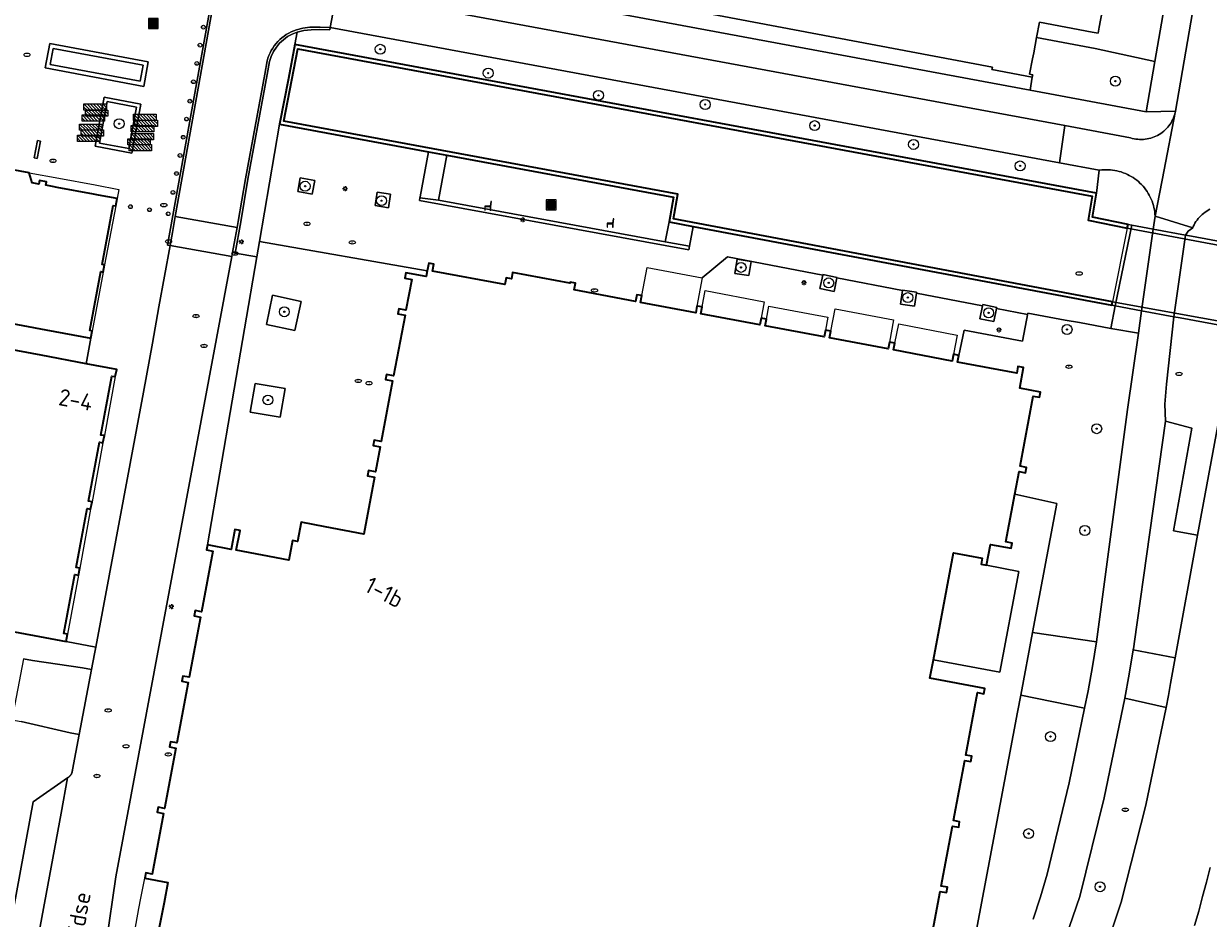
# Model space of a CAD drawing. Header units: metres. Extents: x 152610 to 160096, y 456114 to 462495.
# Tile 399 of 656: x 157823 to 157918, y 460088 to 460160. Entities that reach past the tile are written whole.
import ezdxf
from ezdxf.enums import TextEntityAlignment as Align

# ---------------------------------------------------------------- set-up
doc = ezdxf.new("R2010")
doc.units = ezdxf.units.M
doc.header["$LTSCALE"] = 0.5
doc.layers.get('0').update_dxf_attribs({"linetype": 'CONTINUOUS'})
for name, color, linetype, lineweight in [('B-PV-GK-KADEMUUR-GV', 251, 'CONTINUOUS', 35), ('B-PV-GR-BEPLANTING_CULTUUR_BODEMBEDEKKER-GV', 251, 'CONTINUOUS', 18), ('B-PV-GR-BEPLANTING_CULTUUR_HEESTERS-GV', 251, 'CONTINUOUS', 18), ('B-PV-GR-BEPLANTING_CULTUUR_ROOS-GV', 251, 'CONTINUOUS', 18), ('B-PV-GR-BEPLANTING_CULTUUR_VASTE PLANTENVAK-GV', 251, 'CONTINUOUS', 18), ('B-PV-GR-BOOM-S', 251, 'CONTINUOUS', 25), ('B-PV-IE-MEUBILAIR-S', 251, 'CONTINUOUS', 25), ('B-PV-IE-MEUBILAIR_WEGMEUBILAIR-GV', 251, 'CONTINUOUS', 18), ('B-PV-IE-MEUBILAIR_WEGMEUBILAIR-S', 251, 'CONTINUOUS', 25), ('B-PV-IE-MEUBILAIR_WEGMEUBILAIR_AFVALBAK-S', 251, 'CONTINUOUS', 25), ('B-PV-IE-TERREINAFSCHEIDING_KUNSTMATIG_MUUR-GV', 251, 'CONTINUOUS', 18), ('B-PV-KW-KUNSTWERK_DEK-GV', 251, 'CONTINUOUS', 18), ('B-PV-KW-KUNSTWERK_LANDHOOFD-GV', 251, 'CONTINUOUS', 18), ('B-PV-OG-BEBOUWING-GV', 6, 'CONTINUOUS', 35), ('B-PV-OG-BEBOUWING-T18', 1, 'CONTINUOUS', 18), ('B-PV-OG-BEBOUWING_BASSIN-GV', 251, 'CONTINUOUS', 18), ('B-PV-OG-BEBOUWING_OVERBOUWING-GV', 251, 'CONTINUOUS', 18), ('B-PV-OG-TERREIN_BEGROEID-GV', 251, 'CONTINUOUS', 18), ('B-PV-OG-TOPOGRAFIE-T18', 1, 'CONTINUOUS', 18), ('B-PV-OG-WATER_SLOOT-GV', 251, 'CONTINUOUS', 18), ('B-PV-VH-GESLOTENVERHARDING_ASFALT-GV', 251, 'CONTINUOUS', 18), ('B-PV-VH-GESLOTENVERHARDING_BETON-GV', 251, 'CONTINUOUS', 18), ('B-PV-VH-ONVERHARD_ZAND-GV', 251, 'CONTINUOUS', 18), ('B-PV-VH-OPENVERHARDING_BETONSTRAATSTEEN-GV', 251, 'CONTINUOUS', 18), ('B-PV-VH-OPENVERHARDING_STRAATBAKSTEEN-GV', 251, 'CONTINUOUS', 18), ('B-PV-VH-OPENVERHARDING_TEGEL-GV', 251, 'CONTINUOUS', 18)]:
    doc.layers.add(name, color=color, linetype=linetype, lineweight=lineweight)
doc.styles.add('NLCS-ISO', font='NLCS-ISO.ttf')
doc.styles.add('NLCS-ISO-M750-T18', font='NLCS-ISO.ttf', dxfattribs={"height": 1.35})

# ---------------------------------------------------------------- blocks, each defined once
blk = doc.blocks.new('SIE-WEG_AFVALBAK-SO')
h = blk.add_hatch(color=256)
h.dxf.hatch_style = 1
h.paths.add_polyline_path([(-1.5, -1.5), (1.5, -1.5), (1.5, 1.5), (-1.5, 1.5)])
for points in [[(-2, -2), (2, -2), (2, 2), (-2, 2)], [(-1.5, -1.5), (1.5, -1.5), (1.5, 1.5), (-1.5, 1.5)]]:
    blk.add_lwpolyline(points, close=True)
blk = doc.blocks.new('SIE-MEUBILAIR_PAAL_LICHTMAST-SO')
for points in [[(-0.62, 0), (-1, 0)], [(-0.71, 0.71), (-0.44, 0.44)], [(0, 1), (0, 0.62)], [(0.44, 0.44), (0.71, 0.71)], [(1, 0), (0.62, 0)], [(-0.71, -0.71), (-0.44, -0.44)], [(0, -0.62), (0, -1)], [(0.44, -0.44), (0.71, -0.71)]]:
    blk.add_lwpolyline(points)
blk.add_circle((0, 0), 0.5)
blk = doc.blocks.new('SIE-MEUBILAIR_PAAL_AFSLUITPAAL-SO')
blk.add_circle((0, 0), 0.75)
at = {"style": 'NLCS-ISO'}
blk.add_text('af', height=0.75, dxfattribs=at).set_placement((0, 0.05), align=Align.MIDDLE_CENTER)
blk = doc.blocks.new('SIE-MEUBILAIR_PUT_RIOOLPUT-SO')
blk.add_ellipse((0, 0), major_axis=(1.25, 0), ratio=0.54)
at = {"style": 'NLCS-ISO'}
blk.add_text('ri', height=0.75, dxfattribs=at).set_placement((-0.04, 0.07), align=Align.MIDDLE_CENTER)
blk = doc.blocks.new('SIE-MEUBILAIR_PUT_DRAINAGEPUT-SO')
blk.add_ellipse((0, 0), major_axis=(1.25, 0), ratio=0.54)
at = {"style": 'NLCS-ISO'}
blk.add_text('dr', height=0.75, dxfattribs=at).set_placement((0.03, 0), align=Align.MIDDLE_CENTER)
blk = doc.blocks.new('SIE-MEUBILAIR_PUT_KOLK-SO')
blk.add_ellipse((0, 0), major_axis=(1.25, 0), ratio=0.54)
at = {"style": 'NLCS-ISO'}
blk.add_text('klk', height=0.75, dxfattribs=at).set_placement((0.03, 0), align=Align.MIDDLE_CENTER)
blk = doc.blocks.new('SIE-WEG_ZITBANK-SO')
at = {"color": 0, "linetype": 'ByBlock', "lineweight": 18}
blk.add_lwpolyline([(-0.91, -1.63), (-0.91, -0.2), (1.09, -0.2), (1.09, -1.63), (1.29, -1.63), (1.29, -0.21), (1.54, 1.78), (1.33, 1.78), (1.11, 0), (-1.11, 0), (-1.11, -1.63)], close=True, dxfattribs=at)
blk = doc.blocks.new('SIE-WEG_FIETSREK-SO')
for p, q in [((-4.5, 1.25), (-2, -1.25)), ((-4.5, 0), (-3.25, -1.25)), ((-3.25, 1.25), (-0.75, -1.25)), ((-2, 1.25), (0.5, -1.25)), ((-0.75, 1.25), (1.75, -1.25)), ((0.5, 1.25), (3, -1.25)), ((1.76, 1.25), (4.26, -1.25)), ((3.01, 1.25), (4.5, -0.24)), ((4.26, 1.25), (4.5, 1.01))]:
    blk.add_line(p, q)
at = {"flags": 128}
blk.add_lwpolyline([(4.51, -1.25), (-4.51, -1.25), (-4.51, 1.25), (4.51, 1.25), (4.51, -1.25)], close=True, dxfattribs=at)
blk = doc.blocks.new('SGR-BOOM_GBKN-SO')
at = {"linetype": 'ByBlock', "lineweight": 18}
h = blk.add_hatch(color=0, dxfattribs=at)
h.dxf.hatch_style = 1
edge = h.paths.add_edge_path()
edge.add_arc((0, 0), 0.25, 0, 360)
at = {"color": 0, "linetype": 'ByBlock', "lineweight": 18}
for radius in [2, 0.25]:
    blk.add_circle((0, 0), radius, dxfattribs=at)
at = {"color": 0, "linetype": 'ByBlock', "lineweight": 18, "style": 'NLCS-ISO'}
blk.add_attdef('SOORT', (2.5, 0), '', height=1.5, dxfattribs=at)

msp = doc.modelspace()

# ---------------------------------------------------------------- linework, layer by layer
at = {"layer": 'B-PV-GK-KADEMUUR-GV', "flags": 128}
msp.add_lwpolyline([(157857.16, 460148.97), (157875.38, 460145.61), (157875.02, 460143.61), (157876.962, 460143.245), (157910.584, 460136.917), (157910.643, 460137.208), (157875.366, 460143.85), (157875.728, 460145.85), (157844.071, 460151.691), (157845.198, 460157.501), (157909.024, 460145.687), (157908.686, 460143.742), (157911.836, 460143.114), (157911.896, 460143.409), (157909.03, 460143.98), (157909.37, 460145.93), (157844.96, 460157.85), (157844.433, 460155.131), (157843.72, 460151.45), (157855.685, 460149.243)], close=True, dxfattribs=at)
at = {"layer": 'B-PV-GR-BEPLANTING_CULTUUR_BODEMBEDEKKER-GV', "flags": 128}
for points in [[(157910.803, 460165.694), (157909.589, 460159.257), (157909.496, 460158.766), (157909.005, 460158.859), (157904.78, 460159.656), (157904.548, 460158.428)], [(157904.548, 460158.428), (157909.265, 460157.538), (157914.054, 460156.488), (157915.026, 460162.069)], [(157904.272, 460087.626), (157904.858, 460089.431), (157905.393, 460091.251), (157907.172, 460098.57), (157908.4, 460104.569), (157903.281, 460105.617), (157903.024, 460104.253), (157899.273, 460084.371)]]:
    msp.add_lwpolyline(points, dxfattribs=at)
for points in [[(157909.59, 460147.763), (157906.4, 460148.354), (157847.806, 460159.216), (157847.773, 460159.03), (157846.967, 460159.063), (157846.256, 460159.03), (157845.687, 460158.987), (157845.132, 460158.856), (157844.96, 460157.85), (157909.37, 460145.93)], [(157909.265, 460157.538), (157904.548, 460158.428), (157904.316, 460157.199), (157904.223, 460156.708), (157903.992, 460155.48), (157904.237, 460155.433), (157904.2, 460155.237), (157904.03, 460154.186), (157913.35, 460152.45), (157914.054, 460156.488)], [(157845.468, 460137.23), (157843.168, 460137.724), (157842.665, 460135.383), (157844.965, 460134.889)], [(157844.164, 460130.234), (157841.759, 460130.636), (157841.376, 460128.343), (157843.781, 460127.941)]]:
    msp.add_lwpolyline(points, close=True, dxfattribs=at)
at = {"layer": 'B-PV-GR-BEPLANTING_CULTUUR_HEESTERS-GV', "flags": 128}
for points in [[(157887.367, 460139.339), (157879.706, 460140.806), (157877.677, 460139.127), (157877.259, 460136.859), (157877.68, 460136.781), (157877.924, 460138.099), (157882.651, 460137.197), (157882.409, 460135.889), (157882.84, 460135.811), (157883.035, 460136.853), (157887.773, 460135.964), (157887.579, 460134.919), (157888.01, 460134.841), (157888.374, 460136.621), (157893.063, 460135.756), (157892.729, 460133.95), (157893.159, 460133.871), (157893.477, 460135.429), (157898.165, 460134.521), (157897.88, 460132.98), (157898.308, 460132.894), (157898.723, 460134.923), (157903.41, 460134.04), (157903.84, 460136.29), (157903.815, 460136.188), (157901.334, 460136.663), (157901.12, 460135.61), (157899.99, 460135.84), (157900.202, 460136.88), (157894.899, 460137.896), (157894.74, 460136.84), (157893.61, 460137.01), (157893.776, 460138.111), (157888.511, 460139.119), (157888.28, 460138.02), (157887.14, 460138.26)], [(157880.31, 460139.48), (157880.49, 460140.61), (157881.62, 460140.43), (157881.44, 460139.3)], [(157906.858, 460135.733), (157903.84, 460136.29), (157903.41, 460134.04), (157898.723, 460134.923), (157898.308, 460132.894), (157898.2, 460132.36), (157902.96, 460131.466), (157903.055, 460132.006), (157903.51, 460131.92), (157903.2, 460130.26), (157904.859, 460129.951), (157904.78, 460129.53), (157904.28, 460129.62), (157903.22, 460123.99), (157903.73, 460123.89), (157903.65, 460123.47), (157903.14, 460123.57), (157902.796, 460121.741), (157906.18, 460120.99), (157904.228, 460110.639), (157909.376, 460109.891), (157911.86, 460128.56), (157912.731, 460134.671), (157910.52, 460135.06), (157907.997, 460135.523)]]:
    msp.add_lwpolyline(points, close=True, dxfattribs=at)
at = {"layer": 'B-PV-GR-BEPLANTING_CULTUUR_ROOS-GV', "flags": 128}
msp.add_lwpolyline([(157856.947, 460164.15), (157853.95, 460164.716), (157853.732, 460163.555), (157904.03, 460154.186), (157904.2, 460155.237), (157900.958, 460155.848), (157900.995, 460156.045), (157856.984, 460164.347)], close=True, dxfattribs=at)
at = {"layer": 'B-PV-GR-BEPLANTING_CULTUUR_VASTE PLANTENVAK-GV', "flags": 128}
msp.add_lwpolyline([(157829.873, 460153.278), (157829.257, 460149.936), (157831.615, 460149.497), (157832.243, 460152.837)], close=True, dxfattribs=at)
at = {"layer": 'B-PV-IE-MEUBILAIR_WEGMEUBILAIR-GV', "flags": 128}
msp.add_lwpolyline([(157839.691, 460168.261), (157840.059, 460170.24), (157844.055, 460191.696), (157843.858, 460191.737), (157839.433, 460167.966), (157834.721, 460141.756), (157834.928, 460141.72), (157835.115, 460142.749), (157835.346, 460144.036)], close=True, dxfattribs=at)
at = {"layer": 'B-PV-IE-MEUBILAIR_WEGMEUBILAIR-GV'}
for points in [[(157845.083, 460159.03, 0.257645), (157842.733, 460156.544)], [(157842.929, 460156.501, -0.250986), (157845.132, 460158.856)]]:
    msp.add_lwpolyline(points, format="xyb", dxfattribs=at)
at = {"layer": 'B-PV-IE-MEUBILAIR_WEGMEUBILAIR-GV', "flags": 128}
for points in [[(157845.132, 460158.856), (157845.687, 460158.987), (157846.256, 460159.03), (157846.967, 460159.063), (157847.773, 460159.03), (157847.806, 460159.216), (157846.998, 460159.261), (157846.15, 460159.245), (157845.61, 460159.165), (157845.083, 460159.03)], [(157840.079, 460141.881), (157839.942, 460141.146), (157840.156, 460141.107), (157840.625, 460143.616), (157841.174, 460147.036), (157842.738, 460155.445), (157842.929, 460156.501)], [(157842.733, 460156.544), (157842.541, 460155.481), (157840.977, 460147.073), (157840.41, 460143.654), (157840.318, 460143.159), (157840.079, 460141.881)]]:
    msp.add_lwpolyline(points, dxfattribs=at)
at = {"layer": 'B-PV-IE-TERREINAFSCHEIDING_KUNSTMATIG_MUUR-GV', "flags": 128}
for points in [[(157856.492, 460145.346), (157855.005, 460145.554), (157854.96, 460145.32), (157876.61, 460141.37), (157876.667, 460141.664), (157874.72, 460142.019)], [(157912.19, 460143.35), (157911.896, 460143.409), (157911.836, 460143.114), (157910.643, 460137.208), (157910.584, 460136.917), (157910.874, 460136.862)]]:
    msp.add_lwpolyline(points, close=True, dxfattribs=at)
at = {"layer": 'B-PV-KW-KUNSTWERK_DEK-GV', "flags": 128}
msp.add_lwpolyline([(157911.896, 460143.409), (157911.836, 460143.114), (157910.643, 460137.208), (157910.584, 460136.917), (157910.874, 460136.862), (157912.988, 460136.475), (157915.578, 460136.002), (157916.075, 460135.911), (157920.548, 460135.092), (157926.673, 460133.972), (157928.16, 460133.7), (157928.483, 460133.64), (157928.548, 460133.964), (157929.709, 460139.757), (157929.774, 460140.08), (157929.45, 460140.14), (157927.86, 460140.436), (157921.74, 460141.574), (157916.996, 460142.456), (157916.525, 460142.544), (157913.922, 460143.028), (157912.19, 460143.35)], close=True, dxfattribs=at)
at = {"layer": 'B-PV-KW-KUNSTWERK_LANDHOOFD-GV', "flags": 128}
for points in [[(157921.74, 460141.574), (157916.996, 460142.456), (157916.525, 460142.544), (157913.922, 460143.028), (157912.19, 460143.35), (157911.896, 460143.409), (157911.836, 460143.114), (157929.709, 460139.757), (157929.774, 460140.08), (157929.45, 460140.14), (157927.86, 460140.436)], [(157912.988, 460136.475), (157915.578, 460136.002), (157916.075, 460135.911), (157920.548, 460135.092), (157926.673, 460133.972), (157928.16, 460133.7), (157928.483, 460133.64), (157928.548, 460133.964), (157910.643, 460137.208), (157910.584, 460136.917), (157910.874, 460136.862)]]:
    msp.add_lwpolyline(points, close=True, dxfattribs=at)
at = {"layer": 'B-PV-OG-BEBOUWING-GV', "flags": 128}
for points in [[(157814.26, 460136.96), (157824.95, 460134.95), (157828.56, 460134.27), (157828.67, 460134.85), (157828.47, 460134.89), (157829.36, 460139.63), (157829.56, 460139.59), (157829.67, 460140.17), (157829.47, 460140.2), (157830.36, 460144.94), (157830.56, 460144.9), (157830.67, 460145.49), (157829.17, 460145.77), (157828.78, 460145.84), (157825.86, 460146.38), (157825.48, 460146.45), (157824.96, 460146.55), (157825.01, 460146.82), (157824.43, 460146.93), (157824.38, 460146.65), (157823.86, 460146.75), (157823.61, 460147.56), (157820.69, 460148.1)], [(157895.9, 460085.02), (157896.81, 460089.85), (157897.3, 460089.76), (157897.38, 460090.19), (157896.89, 460090.28), (157897.8, 460095.11), (157898.29, 460095.02), (157898.37, 460095.44), (157897.88, 460095.54), (157898.79, 460100.38), (157899.28, 460100.29), (157899.36, 460100.71), (157898.87, 460100.8), (157899.81, 460105.82), (157900.3, 460105.72), (157900.38, 460106.15), (157895.98, 460106.97), (157896.256, 460108.444), (157897.87, 460117.05), (157900.19, 460116.61), (157900.1, 460116.12), (157900.52, 460116.04), (157900.84, 460117.72), (157902.51, 460117.41), (157902.59, 460117.83), (157902.08, 460117.92), (157902.796, 460121.741), (157903.14, 460123.57), (157903.65, 460123.47), (157903.73, 460123.89), (157903.22, 460123.99), (157904.28, 460129.62), (157904.78, 460129.53), (157904.859, 460129.951), (157903.2, 460130.26), (157903.51, 460131.92), (157903.055, 460132.006), (157902.96, 460131.466), (157898.2, 460132.36), (157898.308, 460132.894), (157897.88, 460132.98), (157897.78, 460132.44), (157893.05, 460133.33), (157893.159, 460133.871), (157892.729, 460133.95), (157892.63, 460133.41), (157887.9, 460134.3), (157888.01, 460134.841), (157887.579, 460134.919), (157887.48, 460134.38), (157882.74, 460135.27), (157882.84, 460135.811), (157882.409, 460135.889), (157882.31, 460135.35), (157877.58, 460136.24), (157877.68, 460136.781), (157877.259, 460136.859), (157877.16, 460136.32), (157872.74, 460137.15), (157872.839, 460137.691), (157872.42, 460137.77), (157872.32, 460137.23), (157867.39, 460138.15), (157867.5, 460138.69), (157867.07, 460138.77), (157867.054, 460138.683), (157862.445, 460139.561), (157862.35, 460139.05), (157861.93, 460139.13), (157861.83, 460138.58), (157856.02, 460139.67), (157856.12, 460140.22), (157855.71, 460140.3), (157855.596, 460139.683), (157855.51, 460139.22), (157853.86, 460139.53), (157853.78, 460139.1), (157854.35, 460139), (157853.88, 460136.53), (157853.31, 460136.64), (157853.24, 460136.22), (157853.81, 460136.12), (157852.89, 460131.26), (157852.32, 460131.37), (157852.24, 460130.95), (157852.81, 460130.84), (157851.9, 460125.97), (157851.33, 460126.08), (157851.25, 460125.67), (157851.82, 460125.56), (157851.44, 460123.54), (157850.87, 460123.64), (157850.79, 460123.22), (157851.36, 460123.11), (157850.5, 460118.54), (157847.4, 460119.13), (157845.47, 460119.497), (157845.18, 460117.96), (157844.76, 460118.04), (157844.46, 460116.45), (157840.25, 460117.25), (157840.55, 460118.83), (157840.13, 460118.91), (157839.84, 460117.32), (157837.93, 460117.68), (157837.85, 460117.27), (157838.37, 460117.17), (157837.46, 460112.31), (157836.94, 460112.41), (157836.86, 460111.98), (157837.38, 460111.89), (157836.47, 460107.05), (157835.95, 460107.15), (157835.87, 460106.73), (157836.39, 460106.63), (157835.48, 460101.78), (157834.96, 460101.88), (157834.88, 460101.46), (157835.4, 460101.36), (157834.49, 460096.52), (157833.97, 460096.62), (157833.89, 460096.21), (157834.41, 460096.11), (157833.5, 460091.24), (157832.98, 460091.34), (157832.9, 460090.91), (157834.758, 460090.574), (157834.45, 460088.967), (157834.038, 460086.821)]]:
    msp.add_lwpolyline(points, dxfattribs=at)
msp.add_lwpolyline([(157824.56, 460132.9), (157813.88, 460134.89), (157813.511, 460132.909), (157809.81, 460113.05), (157826.57, 460109.92), (157826.68, 460110.5), (157826.4, 460110.56), (157827.29, 460115.29), (157827.56, 460115.24), (157827.67, 460115.82), (157827.39, 460115.87), (157828.28, 460120.61), (157828.55, 460120.56), (157828.66, 460121.14), (157828.38, 460121.19), (157829.27, 460125.92), (157829.54, 460125.87), (157829.65, 460126.45), (157829.37, 460126.5), (157830.26, 460131.24), (157830.53, 460131.19), (157830.64, 460131.77), (157828.18, 460132.227)], close=True, dxfattribs=at)
at = {"layer": 'B-PV-OG-BEBOUWING_BASSIN-GV', "flags": 128}
msp.add_lwpolyline([(157825.547, 460157.528), (157825.304, 460156.246), (157832.53, 460154.903), (157832.774, 460156.186)], close=True, dxfattribs=at)
at = {"layer": 'B-PV-OG-BEBOUWING_OVERBOUWING-GV', "flags": 128}
msp.add_lwpolyline([(157856.984, 460164.347), (157900.995, 460156.045), (157900.958, 460155.848), (157904.2, 460155.237), (157904.237, 460155.433), (157903.992, 460155.48), (157904.223, 460156.708), (157904.316, 460157.199), (157904.548, 460158.428), (157904.78, 460159.656), (157909.005, 460158.859), (157909.496, 460158.766), (157909.589, 460159.257), (157910.803, 460165.694)], dxfattribs=at)
at = {"layer": 'B-PV-OG-TERREIN_BEGROEID-GV', "flags": 128}
for points in [[(157918.48, 460144.623), (157918.346, 460144.552), (157918.216, 460144.475), (157918.089, 460144.391), (157917.968, 460144.3), (157917.852, 460144.203), (157917.741, 460144.1), (157917.635, 460143.991), (157917.535, 460143.877), (157917.442, 460143.758), (157917.355, 460143.634), (157917.274, 460143.506), (157917.201, 460143.373), (157917.134, 460143.237), (157917.092, 460143.139), (157916.718, 460142.869), (157916.525, 460142.544), (157916.996, 460142.456), (157921.74, 460141.574)], [(157910.591, 460086.758), (157911.35, 460089.006), (157913.34, 460096.776), (157914.967, 460104.63), (157911.636, 460105.374), (157909.987, 460097.373), (157908.015, 460089.446), (157906.325, 460084.541)], [(157918.504, 460091.779), (157918.201, 460090.611), (157917.891, 460089.445), (157917.573, 460088.281), (157917.247, 460087.12)]]:
    msp.add_lwpolyline(points, dxfattribs=at)
for points in [[(157915.578, 460136.002), (157916.075, 460135.911), (157920.548, 460135.092), (157921.74, 460141.574), (157916.996, 460142.456), (157916.525, 460142.544)], [(157917.489, 460118.462), (157919.452, 460129.133), (157920.548, 460135.092), (157916.075, 460135.911), (157915.578, 460136.002), (157914.984, 460130.576), (157914.849, 460128.98), (157914.909, 460127.614), (157917.025, 460127.048), (157915.559, 460118.8)], [(157917.025, 460127.048), (157914.909, 460127.614), (157912.397, 460109.749), (157912.355, 460109.497), (157912.314, 460109.244), (157915.676, 460108.605), (157917.489, 460118.462), (157915.559, 460118.8)]]:
    msp.add_lwpolyline(points, close=True, dxfattribs=at)
at = {"layer": 'B-PV-OG-WATER_SLOOT-GV', "flags": 128}
msp.add_lwpolyline([(157929.709, 460139.757), (157911.836, 460143.114), (157908.686, 460143.742), (157909.024, 460145.687), (157845.198, 460157.501), (157844.071, 460151.691), (157875.728, 460145.85), (157875.366, 460143.85), (157910.643, 460137.208), (157928.548, 460133.964)], dxfattribs=at)
at = {"layer": 'B-PV-VH-GESLOTENVERHARDING_ASFALT-GV', "flags": 128}
for points in [[(157917.764, 460164.499), (157915.711, 460152.5), (157915.701, 460152.452), (157915.692, 460152.409), (157914.795, 460147.791), (157914.069, 460144.06), (157917.092, 460143.139), (157917.134, 460143.237), (157917.201, 460143.373), (157917.274, 460143.506), (157917.355, 460143.634), (157917.442, 460143.758), (157917.535, 460143.877), (157917.635, 460143.991), (157917.741, 460144.1), (157917.852, 460144.203), (157917.968, 460144.3), (157918.089, 460144.391), (157918.216, 460144.475), (157918.346, 460144.552), (157918.48, 460144.623)], [(157906.325, 460084.541), (157908.015, 460089.446), (157909.987, 460097.373), (157911.636, 460105.374), (157911.984, 460107.307), (157912.314, 460109.244), (157912.355, 460109.497), (157912.397, 460109.749), (157914.909, 460127.614), (157914.849, 460128.98), (157914.984, 460130.576), (157915.578, 460136.002), (157912.988, 460136.475), (157912.731, 460134.671), (157911.86, 460128.56), (157909.376, 460109.891), (157909.038, 460107.919), (157908.683, 460105.95), (157908.4, 460104.569), (157907.172, 460098.57), (157905.393, 460091.251), (157904.858, 460089.431), (157904.272, 460087.626)], [(157919.452, 460129.133), (157917.489, 460118.462), (157915.676, 460108.605), (157915.309, 460106.558), (157915.141, 460105.593), (157914.967, 460104.63), (157913.34, 460096.776), (157911.35, 460089.006), (157910.591, 460086.758)], [(157917.247, 460087.12), (157917.573, 460088.281), (157917.891, 460089.445), (157918.201, 460090.611), (157918.504, 460091.779)]]:
    msp.add_lwpolyline(points, dxfattribs=at)
for points in [[(157906.808, 460151.345), (157848.361, 460162.195), (157847.806, 460159.216), (157906.4, 460148.354)], [(157914.795, 460147.791), (157915.692, 460152.409), (157915.654, 460152.264), (157915.608, 460152.121), (157915.555, 460151.981), (157915.495, 460151.843), (157915.427, 460151.71), (157915.352, 460151.579), (157915.271, 460151.453), (157915.183, 460151.332), (157915.088, 460151.215), (157914.988, 460151.104), (157914.881, 460150.998), (157914.77, 460150.898), (157914.653, 460150.804), (157914.531, 460150.716), (157914.404, 460150.635), (157914.274, 460150.561), (157914.14, 460150.494), (157914.002, 460150.435), (157913.861, 460150.382), (157913.718, 460150.337), (157913.573, 460150.3), (157913.426, 460150.271), (157913.277, 460150.249), (157913.128, 460150.236), (157912.978, 460150.23), (157912.828, 460150.233), (157912.678, 460150.243), (157912.529, 460150.262), (157912.381, 460150.288), (157912.235, 460150.322), (157912.091, 460150.364), (157906.808, 460151.345), (157906.4, 460148.354), (157909.59, 460147.763), (157909.604, 460147.765), (157909.78, 460147.787), (157909.956, 460147.8), (157910.133, 460147.806), (157910.309, 460147.803), (157910.486, 460147.793), (157910.662, 460147.775), (157910.836, 460147.748), (157911.01, 460147.714), (157911.181, 460147.672), (157911.351, 460147.622), (157911.518, 460147.565), (157911.683, 460147.5), (157911.844, 460147.428), (157912.002, 460147.348), (157912.156, 460147.262), (157912.306, 460147.168), (157912.451, 460147.068), (157912.593, 460146.962), (157912.729, 460146.849), (157912.859, 460146.73), (157912.984, 460146.605), (157913.104, 460146.475), (157913.217, 460146.339), (157913.325, 460146.199), (157913.425, 460146.054), (157913.519, 460145.904), (157913.607, 460145.75), (157913.687, 460145.593), (157913.76, 460145.432), (157913.825, 460145.268), (157913.883, 460145.101), (157913.934, 460144.931), (157913.977, 460144.76), (157914.012, 460144.587), (157914.039, 460144.412), (157914.058, 460144.236), (157914.069, 460144.06)], [(157914.069, 460144.06), (157913.922, 460143.028), (157916.525, 460142.544), (157916.718, 460142.869), (157917.092, 460143.139)], [(157912.988, 460136.475), (157915.578, 460136.002), (157916.525, 460142.544), (157913.922, 460143.028)]]:
    msp.add_lwpolyline(points, close=True, dxfattribs=at)
at = {"layer": 'B-PV-VH-GESLOTENVERHARDING_BETON-GV', "flags": 128}
for points in [[(157839.691, 460168.261), (157840.059, 460170.24), (157844.055, 460191.696), (157843.858, 460191.737), (157839.433, 460167.966), (157834.721, 460141.756), (157834.928, 460141.72), (157835.115, 460142.749), (157835.346, 460144.036)], [(157825.263, 460157.938), (157824.896, 460155.973), (157832.814, 460154.493), (157833.181, 460156.458)], [(157825.547, 460157.528), (157832.774, 460156.186), (157832.53, 460154.903), (157825.304, 460156.246)], [(157829.638, 460153.631), (157828.903, 460149.701), (157831.862, 460149.142), (157832.585, 460153.074)], [(157829.873, 460153.278), (157832.243, 460152.837), (157831.615, 460149.497), (157829.257, 460149.936)]]:
    msp.add_lwpolyline(points, close=True, dxfattribs=at)
at = {"layer": 'B-PV-VH-GESLOTENVERHARDING_BETON-GV'}
for points in [[(157845.083, 460159.03, 0.257645), (157842.733, 460156.544)], [(157842.929, 460156.501, -0.250986), (157845.132, 460158.856)]]:
    msp.add_lwpolyline(points, format="xyb", dxfattribs=at)
at = {"layer": 'B-PV-VH-GESLOTENVERHARDING_BETON-GV', "flags": 128}
for points in [[(157845.132, 460158.856), (157845.687, 460158.987), (157846.256, 460159.03), (157846.967, 460159.063), (157847.773, 460159.03), (157847.806, 460159.216), (157846.998, 460159.261), (157846.15, 460159.245), (157845.61, 460159.165), (157845.083, 460159.03)], [(157840.079, 460141.881), (157839.942, 460141.146), (157840.156, 460141.107), (157840.625, 460143.616), (157841.174, 460147.036), (157842.738, 460155.445), (157842.929, 460156.501)], [(157842.733, 460156.544), (157842.541, 460155.481), (157840.977, 460147.073), (157840.41, 460143.654), (157840.318, 460143.159), (157840.079, 460141.881)]]:
    msp.add_lwpolyline(points, dxfattribs=at)
at = {"layer": 'B-PV-VH-ONVERHARD_ZAND-GV', "flags": 128}
for points in [[(157846.563, 460146.931), (157845.393, 460147.157), (157845.183, 460146.065), (157846.353, 460145.839)], [(157852.644, 460145.836), (157851.572, 460146.009), (157851.397, 460144.924), (157852.469, 460144.751)], [(157881.62, 460140.43), (157880.49, 460140.61), (157880.31, 460139.48), (157881.44, 460139.3)], [(157888.52, 460139.16), (157887.38, 460139.4), (157887.367, 460139.339), (157887.14, 460138.26), (157888.28, 460138.02), (157888.511, 460139.119)], [(157894.91, 460137.97), (157893.78, 460138.14), (157893.776, 460138.111), (157893.61, 460137.01), (157894.74, 460136.84), (157894.899, 460137.896)], [(157901.35, 460136.74), (157900.22, 460136.97), (157900.202, 460136.88), (157899.99, 460135.84), (157901.12, 460135.61), (157901.334, 460136.663)]]:
    msp.add_lwpolyline(points, close=True, dxfattribs=at)
at = {"layer": 'B-PV-VH-OPENVERHARDING_BETONSTRAATSTEEN-GV', "flags": 128}
for points in [[(157820.69, 460148.1), (157823.61, 460147.56), (157826, 460147.12), (157828.92, 460146.58), (157830.807, 460146.227), (157830.67, 460145.49), (157830.56, 460144.9), (157829.67, 460140.17), (157829.56, 460139.59), (157828.67, 460134.85), (157828.56, 460134.27), (157828.18, 460132.227), (157830.64, 460131.77), (157830.53, 460131.19), (157829.65, 460126.45), (157829.54, 460125.87), (157828.66, 460121.14), (157828.55, 460120.56), (157827.67, 460115.82), (157827.56, 460115.24), (157826.68, 460110.5), (157826.57, 460109.92), (157828.957, 460109.463), (157832.79, 460129.93), (157833.507, 460133.884), (157834.037, 460136.805), (157834.928, 460141.72), (157834.721, 460141.756), (157839.433, 460167.966)], [(157856.984, 460164.347), (157900.995, 460156.045), (157900.958, 460155.848), (157904.2, 460155.237), (157904.237, 460155.433), (157903.992, 460155.48), (157904.223, 460156.708), (157904.316, 460157.199), (157904.548, 460158.428), (157904.78, 460159.656), (157909.005, 460158.859), (157909.496, 460158.766), (157909.589, 460159.257), (157910.803, 460165.694)], [(157829.013, 460080.316), (157830.585, 460091.037), (157839.886, 460140.846), (157834.928, 460141.72), (157834.037, 460136.805), (157833.507, 460133.884), (157832.79, 460129.93), (157828.957, 460109.463), (157828.856, 460108.924), (157828.618, 460107.678), (157827.637, 460102.458), (157827.084, 460099.618), (157827.084, 460099.605), (157827.083, 460099.592), (157827.082, 460099.58), (157827.081, 460099.567), (157827.08, 460099.554), (157827.078, 460099.541), (157827.077, 460099.528), (157827.075, 460099.516), (157827.072, 460099.503), (157827.07, 460099.49), (157827.067, 460099.478), (157827.065, 460099.465), (157827.062, 460099.453), (157827.058, 460099.44), (157827.055, 460099.428), (157827.051, 460099.416), (157827.047, 460099.403), (157827.043, 460099.391), (157827.039, 460099.379), (157827.034, 460099.367), (157827.029, 460099.355), (157827.024, 460099.343), (157827.019, 460099.331), (157827.014, 460099.32), (157827.008, 460099.308), (157827.003, 460099.297), (157826.997, 460099.285), (157826.99, 460099.274), (157826.984, 460099.263), (157826.977, 460099.252), (157826.974, 460099.246), (157826.971, 460099.241), (157826.964, 460099.23), (157826.957, 460099.219), (157826.949, 460099.209), (157826.942, 460099.198), (157826.934, 460099.188), (157826.926, 460099.178), (157826.918, 460099.168), (157826.91, 460099.158), (157826.902, 460099.148), (157826.893, 460099.138), (157826.884, 460099.129), (157826.876, 460099.12), (157826.867, 460099.11), (157826.857, 460099.101), (157826.848, 460099.093), (157826.838, 460099.084), (157826.829, 460099.075), (157826.819, 460099.067), (157826.809, 460099.059), (157826.799, 460099.051), (157826.789, 460099.043), (157826.778, 460099.035), (157826.768, 460099.028), (157826.757, 460099.021), (157826.747, 460099.014), (157826.736, 460099.007), (157826.725, 460099), (157826.714, 460098.994), (157826.702, 460098.987), (157826.691, 460098.981), (157826.179, 460096.152), (157823.56, 460081.974)], [(157831.066, 460080.803), (157832.428, 460088.473), (157832.59, 460089.311), (157832.9, 460090.91), (157832.98, 460091.34), (157833.5, 460091.24), (157834.41, 460096.11), (157833.89, 460096.21), (157833.97, 460096.62), (157834.49, 460096.52), (157835.4, 460101.36), (157834.88, 460101.46), (157834.96, 460101.88), (157835.48, 460101.78), (157836.39, 460106.63), (157835.87, 460106.73), (157835.95, 460107.15), (157836.47, 460107.05), (157837.38, 460111.89), (157836.86, 460111.98), (157836.94, 460112.41), (157837.46, 460112.31), (157838.37, 460117.17), (157837.85, 460117.27), (157837.93, 460117.68), (157841.894, 460140.795), (157840.156, 460141.107), (157839.942, 460141.146), (157839.886, 460140.846), (157830.585, 460091.037), (157829.013, 460080.316)], [(157813.88, 460134.89), (157824.56, 460132.9), (157828.18, 460132.227), (157828.56, 460134.27), (157824.95, 460134.95), (157814.26, 460136.96)], [(157823.146, 460108.542), (157823.883, 460108.403), (157827.881, 460107.818), (157828.618, 460107.678), (157828.856, 460108.924), (157828.957, 460109.463), (157826.57, 460109.92), (157809.81, 460113.05)], [(157821.298, 460082.747), (157823.928, 460097.05), (157826.691, 460098.981), (157826.702, 460098.987), (157826.714, 460098.994), (157826.725, 460099), (157826.736, 460099.007), (157826.747, 460099.014), (157826.757, 460099.021), (157826.768, 460099.028), (157826.778, 460099.035), (157826.789, 460099.043), (157826.799, 460099.051), (157826.809, 460099.059), (157826.819, 460099.067), (157826.829, 460099.075), (157826.838, 460099.084), (157826.848, 460099.093), (157826.857, 460099.101), (157826.867, 460099.11), (157826.876, 460099.12), (157826.884, 460099.129), (157826.893, 460099.138), (157826.902, 460099.148), (157826.91, 460099.158), (157826.918, 460099.168), (157826.926, 460099.178), (157826.934, 460099.188), (157826.942, 460099.198), (157826.949, 460099.209), (157826.957, 460099.219), (157826.964, 460099.23), (157826.971, 460099.241), (157826.974, 460099.246), (157826.977, 460099.252), (157826.984, 460099.263), (157826.99, 460099.274), (157826.997, 460099.285), (157827.003, 460099.297), (157827.008, 460099.308), (157827.014, 460099.32), (157827.019, 460099.331), (157827.024, 460099.343), (157827.029, 460099.355), (157827.034, 460099.367), (157827.039, 460099.379), (157827.043, 460099.391), (157827.047, 460099.403), (157827.051, 460099.416), (157827.055, 460099.428), (157827.058, 460099.44), (157827.062, 460099.453), (157827.065, 460099.465), (157827.067, 460099.478), (157827.07, 460099.49), (157827.072, 460099.503), (157827.075, 460099.516), (157827.077, 460099.528), (157827.078, 460099.541), (157827.08, 460099.554), (157827.081, 460099.567), (157827.082, 460099.58), (157827.083, 460099.592), (157827.084, 460099.605), (157827.084, 460099.618), (157827.637, 460102.458), (157826.9, 460102.597), (157822.955, 460103.488)]]:
    msp.add_lwpolyline(points, dxfattribs=at)
for points in [[(157825.263, 460157.938), (157833.181, 460156.458), (157832.814, 460154.493), (157824.896, 460155.973)], [(157829.638, 460153.631), (157832.585, 460153.074), (157831.862, 460149.142), (157828.903, 460149.701)], [(157855.685, 460149.243), (157843.72, 460151.45), (157842.107, 460142.039), (157855.596, 460139.683), (157855.71, 460140.3), (157856.12, 460140.22), (157856.02, 460139.67), (157861.83, 460138.58), (157861.93, 460139.13), (157862.35, 460139.05), (157862.445, 460139.561), (157867.054, 460138.683), (157867.07, 460138.77), (157867.5, 460138.69), (157867.39, 460138.15), (157872.32, 460137.23), (157872.42, 460137.77), (157872.839, 460137.691), (157873.26, 460139.956), (157877.677, 460139.127), (157879.706, 460140.806), (157887.367, 460139.339), (157887.38, 460139.4), (157888.52, 460139.16), (157888.511, 460139.119), (157893.776, 460138.111), (157893.78, 460138.14), (157894.91, 460137.97), (157894.899, 460137.896), (157900.202, 460136.88), (157900.22, 460136.97), (157901.35, 460136.74), (157901.334, 460136.663), (157903.815, 460136.188), (157903.84, 460136.29), (157906.858, 460135.733), (157907.997, 460135.523), (157910.52, 460135.06), (157910.874, 460136.862), (157910.584, 460136.917), (157876.962, 460143.245), (157876.667, 460141.664), (157876.61, 460141.37), (157854.96, 460145.32), (157855.005, 460145.554), (157855.017, 460145.614)], [(157824.271, 460150.14), (157824.526, 460150.094), (157824.255, 460148.716), (157824.013, 460148.762)], [(157857.16, 460148.97), (157855.685, 460149.243), (157855.017, 460145.614), (157855.005, 460145.554), (157856.492, 460145.346)], [(157875.38, 460145.61), (157857.16, 460148.97), (157856.492, 460145.346), (157874.72, 460142.019), (157875.02, 460143.61)], [(157845.393, 460147.157), (157846.563, 460146.931), (157846.353, 460145.839), (157845.183, 460146.065)], [(157851.572, 460146.009), (157852.644, 460145.836), (157852.469, 460144.751), (157851.397, 460144.924)], [(157876.962, 460143.245), (157875.02, 460143.61), (157874.72, 460142.019), (157876.667, 460141.664)], [(157837.93, 460117.68), (157839.84, 460117.32), (157840.13, 460118.91), (157840.55, 460118.83), (157840.25, 460117.25), (157844.46, 460116.45), (157844.76, 460118.04), (157845.18, 460117.96), (157845.47, 460119.497), (157847.4, 460119.13), (157850.5, 460118.54), (157851.36, 460123.11), (157850.79, 460123.22), (157850.87, 460123.64), (157851.44, 460123.54), (157851.82, 460125.56), (157851.25, 460125.67), (157851.33, 460126.08), (157851.9, 460125.97), (157852.81, 460130.84), (157852.24, 460130.95), (157852.32, 460131.37), (157852.89, 460131.26), (157853.81, 460136.12), (157853.24, 460136.22), (157853.31, 460136.64), (157853.88, 460136.53), (157854.35, 460139), (157853.78, 460139.1), (157853.86, 460139.53), (157855.51, 460139.22), (157855.596, 460139.683), (157842.107, 460142.039), (157841.894, 460140.795)], [(157843.168, 460137.724), (157845.468, 460137.23), (157844.965, 460134.889), (157842.665, 460135.383)], [(157841.759, 460130.636), (157844.164, 460130.234), (157843.781, 460127.941), (157841.376, 460128.343)], [(157908.4, 460104.569), (157908.683, 460105.95), (157909.038, 460107.919), (157909.376, 460109.891), (157904.228, 460110.639), (157903.281, 460105.617)], [(157823.883, 460108.403), (157823.146, 460108.542), (157822.218, 460103.628), (157822.955, 460103.488), (157826.9, 460102.597), (157827.637, 460102.458), (157828.618, 460107.678), (157827.881, 460107.818)], [(157826.179, 460096.152), (157826.691, 460098.981), (157823.928, 460097.05), (157821.298, 460082.747), (157822.96, 460080.343), (157823.136, 460080.022), (157823.126, 460079.657), (157823.406, 460081.151), (157823.434, 460081.303), (157823.56, 460081.974)]]:
    msp.add_lwpolyline(points, close=True, dxfattribs=at)
at = {"layer": 'B-PV-VH-OPENVERHARDING_STRAATBAKSTEEN-GV', "flags": 128}
for points in [[(157844.777, 460167.133), (157844.811, 460167.298), (157839.691, 460168.261), (157835.346, 460144.036), (157840.318, 460143.159), (157840.41, 460143.654), (157840.977, 460147.073), (157842.541, 460155.481), (157842.733, 460156.544)], [(157845.083, 460159.03), (157845.61, 460159.165), (157846.15, 460159.245), (157846.998, 460159.261), (157847.806, 460159.216), (157848.361, 460162.195)]]:
    msp.add_lwpolyline(points, dxfattribs=at)
at = {"layer": 'B-PV-VH-OPENVERHARDING_STRAATBAKSTEEN-GV'}
msp.add_lwpolyline([(157842.733, 460156.544, -0.257645), (157845.083, 460159.03)], format="xyb", dxfattribs=at)
at = {"layer": 'B-PV-VH-OPENVERHARDING_STRAATBAKSTEEN-GV', "flags": 128}
msp.add_lwpolyline([(157840.079, 460141.881), (157840.318, 460143.159), (157835.346, 460144.036), (157835.115, 460142.749), (157834.928, 460141.72), (157839.886, 460140.846), (157839.942, 460141.146)], close=True, dxfattribs=at)
at = {"layer": 'B-PV-VH-OPENVERHARDING_TEGEL-GV', "flags": 128}
for points in [[(157915.026, 460162.069), (157914.054, 460156.488), (157913.35, 460152.45), (157915.711, 460152.5), (157917.764, 460164.499)], [(157848.361, 460162.195), (157906.808, 460151.345), (157912.091, 460150.364), (157912.235, 460150.322), (157912.381, 460150.288), (157912.529, 460150.262), (157912.678, 460150.243), (157912.828, 460150.233), (157912.978, 460150.23), (157913.128, 460150.236), (157913.277, 460150.249), (157913.426, 460150.271), (157913.573, 460150.3), (157913.718, 460150.337), (157913.861, 460150.382), (157914.002, 460150.435), (157914.14, 460150.494), (157914.274, 460150.561), (157914.404, 460150.635), (157914.531, 460150.716), (157914.653, 460150.804), (157914.77, 460150.898), (157914.881, 460150.998), (157914.988, 460151.104), (157915.088, 460151.215), (157915.183, 460151.332), (157915.271, 460151.453), (157915.352, 460151.579), (157915.427, 460151.71), (157915.495, 460151.843), (157915.555, 460151.981), (157915.608, 460152.121), (157915.654, 460152.264), (157915.692, 460152.409), (157915.701, 460152.452), (157915.711, 460152.5), (157913.35, 460152.45), (157904.03, 460154.186), (157853.732, 460163.555)], [(157842.107, 460142.039), (157843.72, 460151.45), (157844.433, 460155.131), (157844.96, 460157.85), (157845.132, 460158.856)], [(157842.929, 460156.501), (157842.738, 460155.445), (157841.174, 460147.036), (157840.625, 460143.616), (157840.156, 460141.107), (157841.894, 460140.795), (157842.107, 460142.039)], [(157899.273, 460084.371), (157903.024, 460104.253), (157903.281, 460105.617), (157904.228, 460110.639), (157906.18, 460120.99), (157902.796, 460121.741), (157902.08, 460117.92), (157902.59, 460117.83), (157902.51, 460117.41), (157900.84, 460117.72), (157900.52, 460116.04), (157903.118, 460115.545), (157901.591, 460107.45), (157896.256, 460108.444), (157895.98, 460106.97), (157900.38, 460106.15), (157900.3, 460105.72), (157899.81, 460105.82), (157898.87, 460100.8), (157899.36, 460100.71), (157899.28, 460100.29), (157898.79, 460100.38), (157897.88, 460095.54), (157898.37, 460095.44), (157898.29, 460095.02), (157897.8, 460095.11), (157896.89, 460090.28), (157897.38, 460090.19), (157897.3, 460089.76), (157896.81, 460089.85), (157895.9, 460085.02)]]:
    msp.add_lwpolyline(points, dxfattribs=at)
at = {"layer": 'B-PV-VH-OPENVERHARDING_TEGEL-GV'}
msp.add_lwpolyline([(157845.132, 460158.856, 0.250986), (157842.929, 460156.501)], format="xyb", dxfattribs=at)
at = {"layer": 'B-PV-VH-OPENVERHARDING_TEGEL-GV', "flags": 128}
for points in [[(157824.271, 460150.14), (157824.013, 460148.762), (157824.255, 460148.716), (157824.526, 460150.094)], [(157914.069, 460144.06), (157914.058, 460144.236), (157914.039, 460144.412), (157914.012, 460144.587), (157913.977, 460144.76), (157913.934, 460144.931), (157913.883, 460145.101), (157913.825, 460145.268), (157913.76, 460145.432), (157913.687, 460145.593), (157913.607, 460145.75), (157913.519, 460145.904), (157913.425, 460146.054), (157913.325, 460146.199), (157913.217, 460146.339), (157913.104, 460146.475), (157912.984, 460146.605), (157912.859, 460146.73), (157912.729, 460146.849), (157912.593, 460146.962), (157912.451, 460147.068), (157912.306, 460147.168), (157912.156, 460147.262), (157912.002, 460147.348), (157911.844, 460147.428), (157911.683, 460147.5), (157911.518, 460147.565), (157911.351, 460147.622), (157911.181, 460147.672), (157911.01, 460147.714), (157910.836, 460147.748), (157910.662, 460147.775), (157910.486, 460147.793), (157910.309, 460147.803), (157910.133, 460147.806), (157909.956, 460147.8), (157909.78, 460147.787), (157909.604, 460147.765), (157909.59, 460147.763), (157909.37, 460145.93), (157909.03, 460143.98), (157911.896, 460143.409), (157912.19, 460143.35), (157913.922, 460143.028)], [(157910.874, 460136.862), (157912.988, 460136.475), (157913.922, 460143.028), (157912.19, 460143.35)], [(157912.988, 460136.475), (157910.874, 460136.862), (157910.52, 460135.06), (157912.731, 460134.671)], [(157896.256, 460108.444), (157901.591, 460107.45), (157903.118, 460115.545), (157900.52, 460116.04), (157900.1, 460116.12), (157900.19, 460116.61), (157897.87, 460117.05)], [(157915.676, 460108.605), (157912.314, 460109.244), (157911.984, 460107.307), (157911.636, 460105.374), (157914.967, 460104.63), (157915.141, 460105.593), (157915.309, 460106.558)]]:
    msp.add_lwpolyline(points, close=True, dxfattribs=at)

# ---------------------------------------------------------------- block references
at = {"layer": 'B-PV-GR-BOOM-S', "xscale": 0.2, "yscale": 0.2, "zscale": 0.2}
for p in [(157851.815, 460157.474), (157860.492, 460155.559), (157910.882, 460154.913), (157869.351, 460153.774), (157877.926, 460153.039), (157830.841, 460151.498), (157886.72, 460151.344), (157894.663, 460149.833), (157903.227, 460148.106), (157845.782, 460146.477), (157851.92, 460145.317), (157880.804, 460139.96), (157887.847, 460138.716), (157894.205, 460137.535), (157844.11, 460136.398), (157900.7, 460136.313), (157906.997, 460134.972), (157842.794, 460129.313), (157909.38, 460127.009), (157908.426, 460118.836), (157905.669, 460102.287), (157903.91, 460094.5), (157909.648, 460090.232)]:
    msp.add_blockref('SGR-BOOM_GBKN-SO', p, dxfattribs=at)
at = {"layer": 'B-PV-IE-MEUBILAIR-S', "xscale": 0.2, "yscale": 0.2, "zscale": 0.2}
for name, p in [('SIE-MEUBILAIR_PAAL_AFSLUITPAAL-SO', (157837.603, 460159.246)), ('SIE-MEUBILAIR_PAAL_AFSLUITPAAL-SO', (157837.334, 460157.804)), ('SIE-MEUBILAIR_PUT_RIOOLPUT-SO', (157823.442, 460157.028)), ('SIE-MEUBILAIR_PAAL_AFSLUITPAAL-SO', (157837.078, 460156.336)), ('SIE-MEUBILAIR_PAAL_AFSLUITPAAL-SO', (157836.8, 460154.867)), ('SIE-MEUBILAIR_PAAL_AFSLUITPAAL-SO', (157836.517, 460153.305)), ('SIE-MEUBILAIR_PAAL_AFSLUITPAAL-SO', (157836.254, 460151.868)), ('SIE-MEUBILAIR_PAAL_AFSLUITPAAL-SO', (157835.986, 460150.408)), ('SIE-MEUBILAIR_PAAL_AFSLUITPAAL-SO', (157835.731, 460148.942)), ('SIE-MEUBILAIR_PUT_KOLK-SO', (157825.521, 460148.517)), ('SIE-MEUBILAIR_PAAL_AFSLUITPAAL-SO', (157835.439, 460147.49)), ('SIE-MEUBILAIR_PAAL_LICHTMAST-SO', (157848.996, 460146.276)), ('SIE-MEUBILAIR_PAAL_AFSLUITPAAL-SO', (157835.161, 460145.977)), ('SIE-MEUBILAIR_PAAL_AFSLUITPAAL-SO', (157831.746, 460144.833)), ('SIE-MEUBILAIR_PAAL_AFSLUITPAAL-SO', (157833.279, 460144.587)), ('SIE-MEUBILAIR_PUT_RIOOLPUT-SO', (157834.43, 460144.96)), ('SIE-MEUBILAIR_PAAL_AFSLUITPAAL-SO', (157834.772, 460144.267)), ('SIE-MEUBILAIR_PUT_RIOOLPUT-SO', (157845.923, 460143.456)), ('SIE-MEUBILAIR_PAAL_LICHTMAST-SO', (157863.265, 460143.782)), ('SIE-MEUBILAIR_PUT_KOLK-SO', (157834.807, 460142.04)), ('SIE-MEUBILAIR_PAAL_LICHTMAST-SO', (157840.657, 460142.013)), ('SIE-MEUBILAIR_PUT_RIOOLPUT-SO', (157849.568, 460141.963)), ('SIE-MEUBILAIR_PUT_KOLK-SO', (157840.136, 460141.076)), ('SIE-MEUBILAIR_PUT_RIOOLPUT-SO', (157907.969, 460139.469)), ('SIE-MEUBILAIR_PAAL_LICHTMAST-SO', (157885.863, 460138.726)), ('SIE-MEUBILAIR_PUT_RIOOLPUT-SO', (157869.033, 460138.117)), ('SIE-MEUBILAIR_PUT_DRAINAGEPUT-SO', (157837.017, 460136.053)), ('SIE-MEUBILAIR_PAAL_LICHTMAST-SO', (157901.523, 460134.946)), ('SIE-MEUBILAIR_PUT_RIOOLPUT-SO', (157837.657, 460133.658)), ('SIE-MEUBILAIR_PUT_RIOOLPUT-SO', (157907.145, 460131.987)), ('SIE-MEUBILAIR_PUT_RIOOLPUT-SO', (157850.048, 460130.847)), ('SIE-MEUBILAIR_PUT_RIOOLPUT-SO', (157916.003, 460131.407)), ('SIE-MEUBILAIR_PUT_RIOOLPUT-SO', (157850.918, 460130.665)), ('SIE-MEUBILAIR_PAAL_LICHTMAST-SO', (157835.032, 460112.726)), ('SIE-MEUBILAIR_PUT_RIOOLPUT-SO', (157829.958, 460104.395)), ('SIE-MEUBILAIR_PUT_RIOOLPUT-SO', (157831.399, 460101.513)), ('SIE-MEUBILAIR_PUT_RIOOLPUT-SO', (157834.79, 460100.862)), ('SIE-MEUBILAIR_PUT_RIOOLPUT-SO', (157829.052, 460099.125)), ('SIE-MEUBILAIR_PUT_RIOOLPUT-SO', (157911.677, 460096.41))]:
    msp.add_blockref(name, p, dxfattribs=at)
at = {"layer": 'B-PV-IE-MEUBILAIR_WEGMEUBILAIR-S', "xscale": 0.2, "yscale": 0.2, "zscale": 0.2}
for name, p in [('SIE-WEG_FIETSREK-SO', (157828.914, 460152.83)), ('SIE-WEG_FIETSREK-SO', (157828.761, 460151.949)), ('SIE-WEG_FIETSREK-SO', (157829.032, 460152.346)), ('SIE-WEG_FIETSREK-SO', (157832.9, 460152.015)), ('SIE-WEG_FIETSREK-SO', (157828.557, 460151.218)), ('SIE-WEG_FIETSREK-SO', (157828.677, 460150.747)), ('SIE-WEG_FIETSREK-SO', (157832.716, 460151.094)), ('SIE-WEG_FIETSREK-SO', (157833.009, 460151.525)), ('SIE-WEG_FIETSREK-SO', (157828.391, 460150.33)), ('SIE-WEG_FIETSREK-SO', (157832.432, 460150.043)), ('SIE-WEG_FIETSREK-SO', (157832.706, 460150.449)), ('SIE-WEG_FIETSREK-SO', (157832.54, 460149.566)), ('SIE-WEG_ZITBANK-SO', (157860.436, 460144.882)), ('SIE-WEG_ZITBANK-SO', (157870.264, 460143.505))]:
    msp.add_blockref(name, p, dxfattribs=at)
at = {"layer": 'B-PV-IE-MEUBILAIR_WEGMEUBILAIR_AFVALBAK-S', "xscale": 0.2, "yscale": 0.2, "zscale": 0.2}
for p in [(157833.586, 460159.54), (157865.542, 460144.977)]:
    msp.add_blockref('SIE-WEG_AFVALBAK-SO', p, dxfattribs=at)

# ---------------------------------------------------------------- texts
at = {"layer": 'B-PV-OG-BEBOUWING-T18', "style": 'NLCS-ISO-M750-T18'}
for s, rotation, p in [('2-4', 349.3, (157827.358, 460129.331)), ('1-1b', 332.3, (157852.149, 460113.876))]:
    msp.add_text(s, height=1.35, rotation=rotation, dxfattribs=at).set_placement(p, align=Align.MIDDLE)
at = {"layer": 'B-PV-OG-TOPOGRAFIE-T18', "style": 'NLCS-ISO-M750-T18'}
msp.add_text('De Smidse', height=1.35, rotation=79.9, dxfattribs=at).set_placement((157827.181, 460085.737), align=Align.MIDDLE)

doc.saveas('drawing.dxf')
